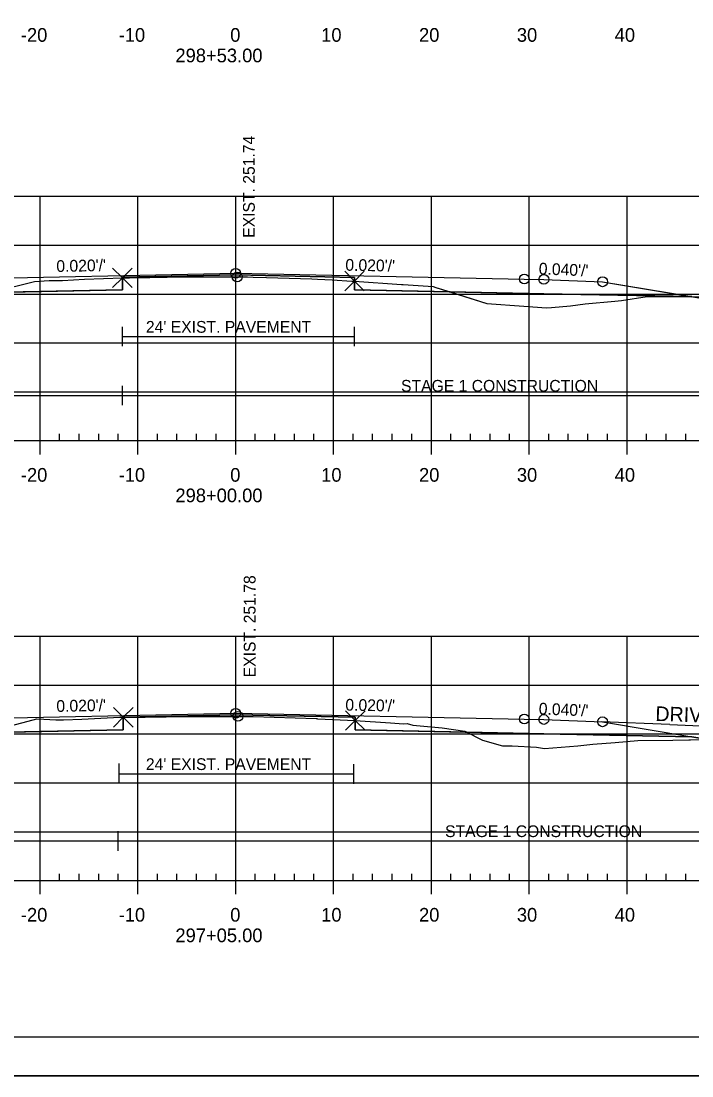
# Model space of a CAD drawing. Extents: x 1365647 to 1367999, y 387113 to 400173.
# Drawn here: x 1365872.2 to 1365940.7, y 397186.3 to 397294.2 of the extents above; entities that cross this region are included whole.
import ezdxf

# ---------------------------------------------------------------- set-up
doc = ezdxf.new("R2010")
doc.units = 0
for name, color, linetype in [('R_Alt Surface', 7, 'Continuous'), ('R_Axis', 7, 'Continuous'), ('R_Axis Annot', 7, 'Continuous'), ('R_Border', 7, 'Continuous'), ('R_Contours', 7, 'Continuous'), ('R_Drive', 7, 'Continuous'), ('R_Exist Surface', 7, 'Continuous'), ('R_Fin Surface', 7, 'Continuous'), ('R_Fin Surface Annot', 7, 'Continuous'), ('R_Grid', 7, 'Continuous'), ('R_No Plot', 7, 'Continuous'), ('R_Proposed Const Limits', 7, 'Continuous'), ('R_Water', 7, 'Continuous'), ('R_Xsect Elev', 7, 'Continuous')]:
    doc.layers.add(name, color=color, linetype=linetype)

msp = doc.modelspace()

# ---------------------------------------------------------------- linework, layer by layer
at = {"layer": 'R_Alt Surface'}
for points in [[(1365847.47, 397265.99), (1365862.59, 397266.29), (1365882.51, 397266.69), (1365882.51, 397267.98), (1365894.09, 397268.21), (1365906.23, 397267.96), (1365906.23, 397266.68), (1365925.59, 397266.29), (1365940.72, 397265.99)], [(1365847.47, 397220.98), (1365862.59, 397221.28), (1365882.6, 397221.68), (1365882.6, 397222.97), (1365894.09, 397223.2), (1365906.31, 397222.96), (1365906.31, 397221.67), (1365925.59, 397221.28), (1365940.72, 397220.98)]]:
    msp.add_lwpolyline(points, dxfattribs=at)
at = {"layer": 'R_Axis'}
for p, q in [((1365876.09, 397251.26), (1365876.09, 397251.96)), ((1365878.09, 397251.26), (1365878.09, 397251.96)), ((1365880.09, 397251.26), (1365880.09, 397251.96)), ((1365882.09, 397251.26), (1365882.09, 397251.96)), ((1365886.09, 397251.26), (1365886.09, 397251.96)), ((1365888.09, 397251.26), (1365888.09, 397251.96)), ((1365890.09, 397251.26), (1365890.09, 397251.96)), ((1365892.09, 397251.26), (1365892.09, 397251.96)), ((1365896.09, 397251.26), (1365896.09, 397251.96)), ((1365898.09, 397251.26), (1365898.09, 397251.96)), ((1365900.09, 397251.26), (1365900.09, 397251.96)), ((1365902.09, 397251.26), (1365902.09, 397251.96)), ((1365906.09, 397251.26), (1365906.09, 397251.96)), ((1365908.09, 397251.26), (1365908.09, 397251.96)), ((1365910.09, 397251.26), (1365910.09, 397251.96)), ((1365912.09, 397251.26), (1365912.09, 397251.96)), ((1365916.09, 397251.26), (1365916.09, 397251.96)), ((1365918.09, 397251.26), (1365918.09, 397251.96)), ((1365920.09, 397251.26), (1365920.09, 397251.96)), ((1365922.09, 397251.26), (1365922.09, 397251.96)), ((1365926.09, 397251.26), (1365926.09, 397251.96)), ((1365928.09, 397251.26), (1365928.09, 397251.96)), ((1365930.09, 397251.26), (1365930.09, 397251.96)), ((1365932.09, 397251.26), (1365932.09, 397251.96)), ((1365936.09, 397251.26), (1365936.09, 397251.96)), ((1365938.09, 397251.26), (1365938.09, 397251.96)), ((1365940.09, 397251.26), (1365940.09, 397251.96)), ((1365749.09, 397251.26), (1366039.09, 397251.26)), ((1365874.09, 397249.86), (1365874.09, 397251.26)), ((1365884.09, 397249.86), (1365884.09, 397251.26)), ((1365894.09, 397249.86), (1365894.09, 397251.26)), ((1365904.09, 397249.86), (1365904.09, 397251.26)), ((1365914.09, 397249.86), (1365914.09, 397251.26)), ((1365924.09, 397249.86), (1365924.09, 397251.26)), ((1365934.09, 397249.86), (1365934.09, 397251.26)), ((1365749.09, 397206.26), (1366039.09, 397206.26)), ((1365874.09, 397204.86), (1365874.09, 397206.26)), ((1365876.09, 397206.26), (1365876.09, 397206.96)), ((1365878.09, 397206.26), (1365878.09, 397206.96)), ((1365880.09, 397206.26), (1365880.09, 397206.96)), ((1365882.09, 397206.26), (1365882.09, 397206.96)), ((1365884.09, 397204.86), (1365884.09, 397206.26)), ((1365886.09, 397206.26), (1365886.09, 397206.96)), ((1365888.09, 397206.26), (1365888.09, 397206.96)), ((1365890.09, 397206.26), (1365890.09, 397206.96)), ((1365892.09, 397206.26), (1365892.09, 397206.96)), ((1365894.09, 397204.86), (1365894.09, 397206.26)), ((1365896.09, 397206.26), (1365896.09, 397206.96)), ((1365898.09, 397206.26), (1365898.09, 397206.96)), ((1365900.09, 397206.26), (1365900.09, 397206.96)), ((1365902.09, 397206.26), (1365902.09, 397206.96)), ((1365904.09, 397204.86), (1365904.09, 397206.26)), ((1365906.09, 397206.26), (1365906.09, 397206.96)), ((1365908.09, 397206.26), (1365908.09, 397206.96)), ((1365910.09, 397206.26), (1365910.09, 397206.96)), ((1365912.09, 397206.26), (1365912.09, 397206.96)), ((1365914.09, 397204.86), (1365914.09, 397206.26)), ((1365916.09, 397206.26), (1365916.09, 397206.96)), ((1365918.09, 397206.26), (1365918.09, 397206.96)), ((1365920.09, 397206.26), (1365920.09, 397206.96)), ((1365922.09, 397206.26), (1365922.09, 397206.96)), ((1365924.09, 397204.86), (1365924.09, 397206.26)), ((1365926.09, 397206.26), (1365926.09, 397206.96)), ((1365928.09, 397206.26), (1365928.09, 397206.96)), ((1365930.09, 397206.26), (1365930.09, 397206.96)), ((1365932.09, 397206.26), (1365932.09, 397206.96)), ((1365934.09, 397204.86), (1365934.09, 397206.26)), ((1365936.09, 397206.26), (1365936.09, 397206.96)), ((1365938.09, 397206.26), (1365938.09, 397206.96)), ((1365940.09, 397206.26), (1365940.09, 397206.96))]:
    msp.add_line(p, q, dxfattribs=at)
at = {"layer": 'R_Border'}
msp.add_line((1366052.27, 397190.26), (1365736.09, 397190.26), dxfattribs=at)
at = {"layer": 'R_Contours'}
for points in [[(1365868.94, 397266.42), (1365872.31, 397267.24), (1365873.53, 397267.53), (1365875.01, 397267.63), (1365876.37, 397267.65), (1365878.62, 397267.77), (1365880.59, 397267.85), (1365882.51, 397267.91), (1365882.51, 397266.69)], [(1365882.51, 397267.91), (1365882.72, 397267.92), (1365883.22, 397267.93), (1365885.3, 397267.96), (1365888.89, 397268), (1365891.32, 397268.01), (1365892.69, 397268.01), (1365893.12, 397268.02), (1365894.11, 397268.01), (1365894.24, 397268.01), (1365895.3, 397268), (1365895.89, 397267.99), (1365897.25, 397267.95), (1365901.87, 397267.8), (1365902.44, 397267.78), (1365903.95, 397267.7), (1365905.96, 397267.59), (1365906.23, 397267.58), (1365906.23, 397267.96), (1365894.09, 397268.21), (1365882.51, 397267.98)], [(1365906.23, 397267.58), (1365911.03, 397267.24), (1365911.11, 397267.23), (1365911.16, 397267.23), (1365911.18, 397267.23), (1365911.22, 397267.23), (1365914.26, 397267.03), (1365914.54, 397266.94), (1365916, 397266.48), (1365906.23, 397266.68)], [(1365916, 397266.48), (1365919.77, 397265.3), (1365923.53, 397265.01), (1365925.87, 397264.84), (1365926.36, 397264.87), (1365928.3, 397265.06), (1365929.82, 397265.25), (1365932.84, 397265.52), (1365933.53, 397265.61), (1365936.16, 397266), (1365940.73, 397265.98), (1365940.72, 397265.99), (1365925.59, 397266.29)], [(1365867.43, 397221.38), (1365869.6, 397221.72), (1365872.86, 397222.56), (1365873.77, 397222.79), (1365874.48, 397222.77), (1365875.72, 397222.69), (1365876.49, 397222.69), (1365878.36, 397222.77), (1365882.25, 397222.96), (1365882.6, 397222.97), (1365882.6, 397221.68)], [(1365882.64, 397222.97), (1365884.72, 397222.98), (1365884.84, 397222.98), (1365889.12, 397223.05), (1365889.17, 397223.05), (1365889.26, 397223.05), (1365894.27, 397223.05), (1365894.32, 397223.05), (1365894.34, 397223.05), (1365895.75, 397223.04), (1365895.87, 397223.04), (1365902.3, 397222.83), (1365902.37, 397222.83), (1365902.46, 397222.82), (1365906.29, 397222.64), (1365906.31, 397222.64), (1365906.31, 397222.96), (1365894.09, 397223.2)], [(1365906.31, 397222.64), (1365909.93, 397222.4), (1365911.24, 397222.3), (1365911.63, 397222.32), (1365912.18, 397222.17), (1365915.21, 397221.89), (1365917.52, 397221.54), (1365917.71, 397221.44), (1365906.31, 397221.67)], [(1365917.71, 397221.44), (1365919.32, 397220.64), (1365921.36, 397220.05), (1365922.34, 397220.04), (1365924.83, 397219.91), (1365925.65, 397219.76), (1365929.05, 397220.05), (1365930.59, 397220.2), (1365932.87, 397220.39), (1365935.2, 397220.58), (1365938.77, 397220.63), (1365942.38, 397220.7), (1365940.72, 397220.98), (1365925.59, 397221.28)]]:
    msp.add_lwpolyline(points, close=True, dxfattribs=at)
at = {"layer": 'R_Drive'}
for q in [(1365931.49, 397222.51), (1365978.94, 397220.54)]:
    msp.add_line((1365938.48, 397222.23), q, dxfattribs=at)
at = {"layer": 'R_Exist Surface'}
for points in [[(1365868.91, 397266.41), (1365872.31, 397267.24), (1365873.53, 397267.53), (1365875.01, 397267.63), (1365876.37, 397267.65), (1365878.62, 397267.77), (1365880.59, 397267.85), (1365882.51, 397267.91), (1365882.72, 397267.92), (1365883.22, 397267.93), (1365885.3, 397267.96), (1365888.89, 397268), (1365891.32, 397268.01), (1365892.69, 397268.01), (1365893.12, 397268.02), (1365894.11, 397268.01), (1365894.24, 397268.01), (1365895.3, 397268), (1365895.89, 397267.99), (1365897.25, 397267.95), (1365901.87, 397267.8), (1365902.44, 397267.78), (1365903.95, 397267.7), (1365905.96, 397267.59), (1365906.23, 397267.58), (1365911.03, 397267.24), (1365911.11, 397267.23), (1365911.16, 397267.23), (1365911.18, 397267.23), (1365911.22, 397267.23), (1365914.26, 397267.03), (1365914.54, 397266.94), (1365919.77, 397265.3), (1365923.53, 397265.01), (1365925.87, 397264.84), (1365926.36, 397264.87), (1365928.3, 397265.06), (1365929.82, 397265.25), (1365932.84, 397265.52), (1365933.53, 397265.61), (1365936.16, 397266), (1365942.44, 397265.98)], [(1365869.6, 397221.72), (1365872.86, 397222.56), (1365873.77, 397222.79), (1365874.48, 397222.77), (1365875.72, 397222.69), (1365876.49, 397222.69), (1365878.36, 397222.77), (1365882.25, 397222.96), (1365882.6, 397222.97), (1365882.6, 397222.97), (1365884.72, 397222.98), (1365884.84, 397222.98), (1365889.12, 397223.05), (1365889.17, 397223.05), (1365889.26, 397223.05), (1365894.27, 397223.05), (1365894.32, 397223.05), (1365894.34, 397223.05), (1365895.75, 397223.04), (1365895.87, 397223.04), (1365902.3, 397222.83), (1365902.37, 397222.83), (1365902.46, 397222.82), (1365906.29, 397222.64), (1365906.31, 397222.64), (1365909.93, 397222.4), (1365911.24, 397222.3), (1365911.63, 397222.32), (1365912.18, 397222.17), (1365915.21, 397221.89), (1365917.52, 397221.54), (1365919.32, 397220.64), (1365921.36, 397220.05), (1365922.34, 397220.04), (1365924.83, 397219.91), (1365925.65, 397219.76), (1365929.05, 397220.05), (1365930.59, 397220.2), (1365932.87, 397220.39), (1365935.2, 397220.58), (1365938.77, 397220.63), (1365948.57, 397220.84)]]:
    msp.add_lwpolyline(points, dxfattribs=at)
at = {"layer": 'R_Fin Surface'}
for points in [[(1365817.35, 397269.59), (1365834.59, 397263.84), (1365852.3, 397266.79), (1365856.59, 397267.51), (1365862.59, 397267.75), (1365864.59, 397267.79), (1365894.09, 397268.38), (1365923.59, 397267.79), (1365925.59, 397267.75), (1365931.59, 397267.51), (1365935.89, 397266.79), (1365953.59, 397263.84), (1365958.13, 397265.35)], [(1365817.35, 397269.59), (1365834.59, 397263.84), (1365847.47, 397265.99), (1365856.59, 397267.51), (1365862.59, 397267.75), (1365864.59, 397267.79), (1365894.09, 397268.38), (1365923.59, 397267.79), (1365925.59, 397267.75), (1365931.59, 397267.51), (1365940.72, 397265.99), (1365953.59, 397263.84), (1365958.13, 397265.35)], [(1365856.59, 397267.51), (1365862.59, 397267.75), (1365864.59, 397267.79), (1365894.09, 397268.38), (1365923.59, 397267.79), (1365925.59, 397267.75), (1365931.59, 397267.51)], [(1365818.31, 397224.26), (1365834.59, 397218.84), (1365847.47, 397220.98), (1365856.59, 397222.5), (1365862.59, 397222.74), (1365864.59, 397222.78), (1365894.09, 397223.37), (1365923.59, 397222.78), (1365925.59, 397222.74), (1365931.59, 397222.5), (1365940.72, 397220.98), (1365953.59, 397218.84), (1365956.24, 397217.95), (1365964.6, 397220.74)], [(1365856.59, 397222.5), (1365862.59, 397222.74), (1365864.59, 397222.78), (1365894.09, 397223.37), (1365923.59, 397222.78), (1365925.59, 397222.74), (1365931.59, 397222.5)]]:
    msp.add_lwpolyline(points, dxfattribs=at)
at = {"layer": 'R_Grid'}
for p, q in [((1365749.09, 397276.26), (1366039.09, 397276.26)), ((1365874.09, 397251.26), (1365874.09, 397276.26)), ((1365884.09, 397251.26), (1365884.09, 397276.26)), ((1365894.09, 397251.26), (1365894.09, 397276.26)), ((1365904.09, 397251.26), (1365904.09, 397276.26)), ((1365914.09, 397251.26), (1365914.09, 397276.26)), ((1365924.09, 397251.26), (1365924.09, 397276.26)), ((1365934.09, 397251.26), (1365934.09, 397276.26)), ((1365749.09, 397271.26), (1366039.09, 397271.26)), ((1365749.09, 397266.26), (1366039.09, 397266.26)), ((1365749.09, 397261.26), (1366039.09, 397261.26)), ((1365749.09, 397256.26), (1366039.09, 397256.26)), ((1365749.09, 397251.26), (1366039.09, 397251.26)), ((1365749.09, 397231.26), (1366039.09, 397231.26)), ((1365874.09, 397206.26), (1365874.09, 397231.26)), ((1365884.09, 397206.26), (1365884.09, 397231.26)), ((1365894.09, 397206.26), (1365894.09, 397231.26)), ((1365904.09, 397206.26), (1365904.09, 397231.26)), ((1365914.09, 397206.26), (1365914.09, 397231.26)), ((1365924.09, 397206.26), (1365924.09, 397231.26)), ((1365934.09, 397206.26), (1365934.09, 397231.26)), ((1365749.09, 397226.26), (1366039.09, 397226.26)), ((1365749.09, 397221.26), (1366039.09, 397221.26)), ((1365749.09, 397216.26), (1366039.09, 397216.26)), ((1365749.09, 397211.26), (1366039.09, 397211.26)), ((1365749.09, 397206.26), (1366039.09, 397206.26))]:
    msp.add_line(p, q, dxfattribs=at)
at = {"layer": 'R_No Plot'}
msp.add_line((1365723.69, 397186.29), (1366057.03, 397186.29), dxfattribs=at)
msp.add_lwpolyline([(1365723.69, 397399.62), (1366057.03, 397399.62), (1366057.03, 397186.28), (1365723.69, 397186.28)], close=True, dxfattribs=at)
for points in [[(1365882.51, 397267.91), (1365881.51, 397268.91), (1365882.51, 397267.91), (1365881.51, 397266.91), (1365882.51, 397267.91), (1365883.51, 397266.91), (1365882.51, 397267.91), (1365883.51, 397268.91)], [(1365906.23, 397267.58), (1365905.23, 397268.58), (1365906.23, 397267.58), (1365905.23, 397266.58), (1365906.23, 397267.58), (1365907.23, 397266.58), (1365906.23, 397267.58), (1365907.23, 397268.58)], [(1365882.6, 397222.97), (1365881.6, 397223.97), (1365882.6, 397222.97), (1365881.6, 397221.97), (1365882.6, 397222.97), (1365883.6, 397221.97), (1365882.6, 397222.97), (1365883.6, 397223.97)], [(1365906.31, 397222.64), (1365905.31, 397223.64), (1365906.31, 397222.64), (1365905.31, 397221.64), (1365906.31, 397222.64), (1365907.31, 397221.64), (1365906.31, 397222.64), (1365907.31, 397223.64)]]:
    msp.add_lwpolyline(points, dxfattribs=at)
for centre in [(1365894.09, 397268.38), (1365894.09, 397268.38), (1365894.09, 397268.38), (1365894.09, 397268.38), (1365894.09, 397268.38), (1365894.24, 397268.01), (1365923.59, 397267.79), (1365923.59, 397267.79), (1365923.59, 397267.79), (1365923.59, 397267.79), (1365923.59, 397267.79), (1365925.59, 397267.75), (1365925.59, 397267.75), (1365925.59, 397267.75), (1365925.59, 397267.75), (1365925.59, 397267.75), (1365931.59, 397267.51), (1365931.59, 397267.51), (1365931.59, 397267.51), (1365931.59, 397267.51), (1365931.59, 397267.51), (1365894.09, 397223.37), (1365894.09, 397223.37), (1365894.09, 397223.37), (1365894.09, 397223.37), (1365894.09, 397223.37), (1365894.32, 397223.05), (1365923.59, 397222.78), (1365923.59, 397222.78), (1365923.59, 397222.78), (1365923.59, 397222.78), (1365923.59, 397222.78), (1365925.59, 397222.74), (1365925.59, 397222.74), (1365925.59, 397222.74), (1365925.59, 397222.74), (1365925.59, 397222.74), (1365931.59, 397222.5), (1365931.59, 397222.5), (1365931.59, 397222.5), (1365931.59, 397222.5), (1365931.59, 397222.5)]:
    msp.add_circle(centre, 0.5, dxfattribs=at)
at = {"layer": 'R_Proposed Const Limits'}
msp.add_lwpolyline([(1365931.59, 397267.51), (1365953.59, 397263.84), (1365958.13, 397265.35)], dxfattribs=at)
at = {"layer": 'R_Water'}
for p, q in [((1365882.51, 397260.91), (1365882.51, 397262.91)), ((1365906.23, 397260.91), (1365906.23, 397262.91)), ((1365882.51, 397261.91), (1365906.23, 397261.91)), ((1365817.35, 397255.88), (1365882.51, 397255.88)), ((1365882.51, 397254.88), (1365882.51, 397256.88)), ((1365882.51, 397255.88), (1365958.13, 397255.88)), ((1365882.17, 397216.23), (1365882.17, 397218.23)), ((1365906.15, 397216.17), (1365906.15, 397218.17)), ((1365882.15, 397217.18), (1365906.15, 397217.18)), ((1365882.09, 397209.32), (1365882.09, 397211.32)), ((1365815.46, 397210.32), (1365882.09, 397210.32)), ((1365882.09, 397210.32), (1365969.65, 397210.32))]:
    msp.add_line(p, q, dxfattribs=at)

# ---------------------------------------------------------------- texts
at = {"layer": 'R_Axis Annot'}
for s, p in [('-20', (1365872.13, 397292.06)), ('-10', (1365882.13, 397292.06)), ('0', (1365893.53, 397292.06)), ('10', (1365902.83, 397292.06)), ('20', (1365912.83, 397292.06)), ('30', (1365922.83, 397292.06)), ('40', (1365932.83, 397292.06)), ('298+53.00', (1365887.93, 397289.96)), ('-20', (1365872.13, 397247.06)), ('-10', (1365882.13, 397247.06)), ('0', (1365893.53, 397247.06)), ('10', (1365902.83, 397247.06)), ('20', (1365912.83, 397247.06)), ('30', (1365922.83, 397247.06)), ('40', (1365932.83, 397247.06)), ('298+00.00', (1365887.93, 397244.96)), ('-20', (1365872.13, 397202.06)), ('-10', (1365882.13, 397202.06)), ('0', (1365893.53, 397202.06)), ('10', (1365902.83, 397202.06)), ('20', (1365912.83, 397202.06)), ('30', (1365922.83, 397202.06)), ('40', (1365932.83, 397202.06)), ('297+05.00', (1365887.93, 397199.96))]:
    msp.add_text(s, height=1.4, dxfattribs=at).set_placement(p)
at = {"layer": 'R_Drive'}
msp.add_text('DRIVE 4%', height=1.5, rotation=358.1954, dxfattribs=at).set_placement((1365936.97, 397222.59))
at = {"layer": 'R_Fin Surface Annot'}
for s, rotation, p in [("0.020'/'", 1.1458, (1365875.77, 397268.51)), ("0.020'/'", 358.8542, (1365905.29, 397268.65)), ("0.040'/'", 357.7094, (1365925.05, 397268.27)), ("0.020'/'", 1.1458, (1365875.77, 397223.51)), ("0.020'/'", 358.8542, (1365905.29, 397223.65)), ("0.040'/'", 357.7094, (1365925.05, 397223.26))]:
    msp.add_text(s, height=1.2, rotation=rotation, dxfattribs=at).set_placement(p)
at = {"layer": 'R_Water'}
for s, p in [("24' EXIST. PAVEMENT", (1365884.91, 397262.3)), ('STAGE 1 CONSTRUCTION', (1365910.99, 397256.27)), ("24' EXIST. PAVEMENT", (1365884.91, 397217.57)), ('STAGE 1 CONSTRUCTION', (1365915.49, 397210.71))]:
    msp.add_text(s, height=1.2, dxfattribs=at).set_placement(p)
at = {"layer": 'R_Xsect Elev'}
for s, p in [('EXIST. 251.74', (1365896.04, 397272.01)), ('EXIST. 251.78', (1365896.12, 397227.05))]:
    msp.add_text(s, height=1.2, rotation=90, dxfattribs=at).set_placement(p)

doc.saveas('drawing.dxf')
